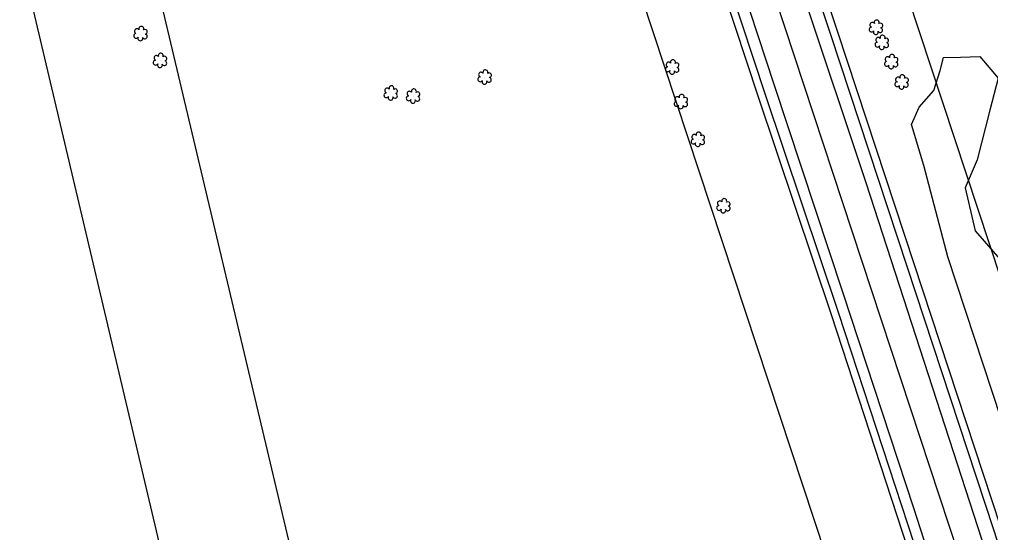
# Model space of a CAD drawing. Extents: x 3040896 to 3051146, y 687568 to 732976.
# Drawn here: x 3047203.4 to 3047587.6, y 706712.5 to 706915.6 of the extents above; entities that cross this region are included whole.
import ezdxf

# ---------------------------------------------------------------- set-up
doc = ezdxf.new("R2010")
doc.units = 0
for name, color, linetype in [('Exist Horizontal Alignment', 7, 'Continuous'), ('Exist Right of Way Easement Line', 7, 'Continuous'), ('Exist Right of Way Line', 7, 'Continuous'), ('Exist Roads EOP', 7, 'Continuous'), ('Exist Roads EOT', 7, 'Continuous'), ('Exist Utilities Telephone UG Cable', 7, 'Continuous'), ('Exist Utilities Telephone UG FO', 7, 'Continuous'), ('Exist Vegetation Shrub CELL', 7, 'Continuous'), ('Exist Vegetation Woods Line', 7, 'Continuous')]:
    doc.layers.add(name, color=color, linetype=linetype)

msp = doc.modelspace()

# ---------------------------------------------------------------- linework, layer by layer
at = {"layer": 'Exist Horizontal Alignment'}
msp.add_line((3047594.9, 706643.38), (3046911.98, 708714.96), dxfattribs=at)
at = {"layer": 'Exist Right of Way Easement Line'}
for points in [[(3047311.08, 706704.36), (3047238.47, 707011.6), (3047165.1, 707317.98), (3047091.74, 707623), (3047017.1, 707928.7), (3046944.37, 708234.99), (3046873.34, 708542.46), (3046800.68, 708848.44), (3046725.3, 709163.99), (3046654.17, 709471.68), (3046584.31, 709774.26), (3046514.1, 710076.47), (3046443.92, 710377.63), (3046373.52, 710680.16), (3046303.59, 710980.75), (3046233.77, 711284.19), (3046162.88, 711585.07), (3046091.66, 711887.82), (3046022.74, 712188.37), (3045953.13, 712491.09)], [(3047262.41, 706692.92), (3047189.83, 707000.03), (3047116.48, 707306.32), (3047043.15, 707611.22), (3046968.48, 707916.99), (3046895.68, 708223.59), (3046824.66, 708531.06), (3046752.04, 708836.86), (3046676.62, 709152.56), (3046605.45, 709460.43), (3046535.6, 709762.97), (3046465.4, 710065.14), (3046395.22, 710366.28), (3046324.82, 710668.82), (3046254.87, 710969.48), (3046185.08, 711272.85), (3046114.21, 711573.61), (3046042.96, 711876.5), (3045974.01, 712177.18), (3045904.41, 712479.85)]]:
    msp.add_lwpolyline(points, dxfattribs=at)
at = {"layer": 'Exist Right of Way Line'}
for p, q in [((3047642.39, 706659.03), (3046959.47, 708730.62)), ((3047547.42, 706627.72), (3046864.5, 708699.31))]:
    msp.add_line(p, q, dxfattribs=at)
at = {"layer": 'Exist Roads EOP'}
for points in [[(3047438.61, 707167.78), (3047464.9, 707088.52), (3047494.4, 706999.75), (3047524.24, 706909.57), (3047554.46, 706817.95), (3047588.71, 706713.73), (3047610.14, 706646.87)], [(3047580.19, 706636.33), (3047559.91, 706700.21), (3047527.4, 706799.6), (3047498.54, 706885.72), (3047475.07, 706956.96), (3047448.39, 707036.63), (3047422.3, 707116.79), (3047407.46, 707162.14)]]:
    msp.add_lwpolyline(points, dxfattribs=at)
at = {"layer": 'Exist Roads EOT'}
for points in [[(3047605.06, 706645.31), (3047572.91, 706744.43), (3047538.27, 706850.95), (3047513.7, 706924.94), (3047482.15, 707021.46), (3047454.54, 707105.01), (3047434.12, 707166.93)], [(3047412.22, 707162.15), (3047441.58, 707073.29), (3047470.25, 706986.04), (3047501.81, 706889.96), (3047529.12, 706807.44), (3047557.02, 706722.29), (3047584.39, 706637.61)]]:
    msp.add_lwpolyline(points, dxfattribs=at)
at = {"layer": 'Exist Utilities Telephone UG Cable'}
msp.add_lwpolyline([(3047577.33, 706635.42), (3047557.05, 706699.29), (3047524.56, 706798.65), (3047495.69, 706884.77), (3047472.22, 706956.02), (3047445.54, 707035.69), (3047419.44, 707115.86), (3047404.61, 707161.21)], dxfattribs=at)
at = {"layer": 'Exist Utilities Telephone UG FO'}
msp.add_lwpolyline([(3047613, 706647.79), (3047591.57, 706714.66), (3047557.31, 706818.88), (3047527.09, 706910.51), (3047497.25, 707000.69), (3047467.74, 707089.47), (3047441.46, 707168.72)], dxfattribs=at)
at = {"layer": 'Exist Vegetation Shrub CELL'}
for p, q in [((3047542.27, 706912.3), (3047542.27, 706912.3)), ((3047251.34, 706909.8), (3047251.34, 706909.8)), ((3047544.6, 706906.31), (3047544.6, 706906.31)), ((3047259.06, 706899.18), (3047259.06, 706899.18)), ((3047548.31, 706898.71), (3047548.31, 706898.71)), ((3047461.67, 706896.56), (3047461.67, 706896.56)), ((3047387.48, 706892.59), (3047387.48, 706892.59)), ((3047552.42, 706890.65), (3047552.42, 706890.65)), ((3047350.33, 706886.28), (3047350.33, 706886.28)), ((3047359.17, 706885.06), (3047359.17, 706885.06)), ((3047465.1, 706882.89), (3047465.1, 706882.89)), ((3047471.83, 706867.95), (3047471.83, 706867.95)), ((3047481.94, 706841.65), (3047481.94, 706841.65))]:
    msp.add_line(p, q, dxfattribs=at)
for centre, radius, start, end in [((3047540.79, 706913.42), 0.968, 35.8908, 245.4216), ((3047542.5, 706914.34), 0.99, 334.8391, 200.4717), ((3047543.95, 706913.16), 0.929, 284.4567, 126.0861), ((3047249.86, 706910.93), 0.968, 35.8908, 245.4216), ((3047251.57, 706911.84), 0.99, 334.8391, 200.4717), ((3047253.02, 706910.67), 0.929, 284.4567, 126.0861), ((3047540.47, 706911.59), 0.955, 95.1099, 327.9534), ((3047542.15, 706910.61), 0.984, 151.2797, 21.387), ((3047543.91, 706911.37), 0.937, 204.9913, 73.4601), ((3047249.54, 706909.1), 0.955, 95.1099, 327.9534), ((3047251.22, 706908.12), 0.984, 151.2797, 21.387), ((3047252.98, 706908.87), 0.937, 204.9913, 73.4601), ((3047542.8, 706905.61), 0.955, 95.1099, 327.9534), ((3047543.12, 706907.44), 0.968, 35.8908, 245.4216), ((3047544.83, 706908.35), 0.99, 334.8391, 200.4717), ((3047546.24, 706905.38), 0.937, 204.9913, 73.4601), ((3047546.27, 706907.18), 0.929, 284.4567, 126.0861), ((3047544.47, 706904.63), 0.984, 151.2797, 21.387), ((3047257.26, 706898.48), 0.955, 95.1099, 327.9534), ((3047257.58, 706900.31), 0.968, 35.8908, 245.4216), ((3047259.29, 706901.22), 0.99, 334.8391, 200.4717), ((3047260.7, 706898.25), 0.937, 204.9913, 73.4601), ((3047260.73, 706900.05), 0.929, 284.4567, 126.0861), ((3047460.19, 706897.68), 0.968, 35.8908, 245.4216), ((3047461.9, 706898.6), 0.99, 334.8391, 200.4717), ((3047546.51, 706898.01), 0.955, 95.1099, 327.9534), ((3047546.83, 706899.84), 0.968, 35.8908, 245.4216), ((3047548.54, 706900.75), 0.99, 334.8391, 200.4717), ((3047549.95, 706897.78), 0.937, 204.9913, 73.4601), ((3047549.98, 706899.58), 0.929, 284.4567, 126.0861), ((3047258.93, 706897.5), 0.984, 151.2797, 21.387), ((3047387.71, 706894.63), 0.99, 334.8391, 200.4717), ((3047459.87, 706895.85), 0.955, 95.1099, 327.9534), ((3047461.54, 706894.87), 0.984, 151.2797, 21.387), ((3047463.31, 706895.63), 0.937, 204.9913, 73.4601), ((3047463.34, 706897.42), 0.929, 284.4567, 126.0861), ((3047548.18, 706897.03), 0.984, 151.2797, 21.387), ((3047385.68, 706891.89), 0.955, 95.1099, 327.9534), ((3047385.99, 706893.72), 0.968, 35.8908, 245.4216), ((3047387.35, 706890.91), 0.984, 151.2797, 21.387), ((3047389.11, 706891.66), 0.937, 204.9913, 73.4601), ((3047389.15, 706893.46), 0.929, 284.4567, 126.0861), ((3047550.94, 706891.78), 0.968, 35.8908, 245.4216), ((3047552.65, 706892.69), 0.99, 334.8391, 200.4717), ((3047554.1, 706891.52), 0.929, 284.4567, 126.0861), ((3047348.84, 706887.41), 0.968, 35.8908, 245.4216), ((3047350.56, 706888.32), 0.99, 334.8391, 200.4717), ((3047352, 706887.15), 0.929, 284.4567, 126.0861), ((3047357.68, 706886.18), 0.968, 35.8908, 245.4216), ((3047359.4, 706887.1), 0.99, 334.8391, 200.4717), ((3047550.62, 706889.94), 0.955, 95.1099, 327.9534), ((3047552.3, 706888.96), 0.984, 151.2797, 21.387), ((3047554.06, 706889.72), 0.937, 204.9913, 73.4601), ((3047348.53, 706885.57), 0.955, 95.1099, 327.9534), ((3047350.2, 706884.6), 0.984, 151.2797, 21.387), ((3047351.96, 706885.35), 0.937, 204.9913, 73.4601), ((3047357.37, 706884.35), 0.955, 95.1099, 327.9534), ((3047359.04, 706883.37), 0.984, 151.2797, 21.387), ((3047360.8, 706884.13), 0.937, 204.9913, 73.4601), ((3047360.84, 706885.93), 0.929, 284.4567, 126.0861), ((3047463.61, 706884.02), 0.968, 35.8908, 245.4216), ((3047465.33, 706884.94), 0.99, 334.8391, 200.4717), ((3047466.77, 706883.76), 0.929, 284.4567, 126.0861), ((3047463.3, 706882.19), 0.955, 95.1099, 327.9534), ((3047464.97, 706881.21), 0.984, 151.2797, 21.387), ((3047466.73, 706881.97), 0.937, 204.9913, 73.4601), ((3047470.03, 706867.25), 0.955, 95.1099, 327.9534), ((3047470.34, 706869.08), 0.968, 35.8908, 245.4216), ((3047472.06, 706869.99), 0.99, 334.8391, 200.4717), ((3047473.46, 706867.02), 0.937, 204.9913, 73.4601), ((3047473.5, 706868.82), 0.929, 284.4567, 126.0861), ((3047471.7, 706866.27), 0.984, 151.2797, 21.387), ((3047480.14, 706840.95), 0.955, 95.1099, 327.9534), ((3047480.46, 706842.78), 0.968, 35.8908, 245.4216), ((3047482.17, 706843.7), 0.99, 334.8391, 200.4717), ((3047483.58, 706840.73), 0.937, 204.9913, 73.4601), ((3047483.62, 706842.52), 0.929, 284.4567, 126.0861), ((3047481.81, 706839.97), 0.984, 151.2797, 21.387)]:
    msp.add_arc(centre, radius, start, end, dxfattribs=at)
at = {"layer": 'Exist Vegetation Woods Line'}
msp.add_lwpolyline([(3047591.68, 706757.51), (3047570.7, 706821.6), (3047561.12, 706857.8), (3047556.31, 706874), (3047559.25, 706880.84), (3047565.15, 706887.5), (3047567.62, 706895.37), (3047568.91, 706900.56), (3047575.61, 706900.69), (3047583.25, 706900.86), (3047590.54, 706892.38), (3047587.2, 706879.61), (3047582.18, 706860.04), (3047577.48, 706848.98), (3047581.4, 706831.92), (3047592.19, 706819.63)], dxfattribs=at)

doc.saveas('drawing.dxf')
